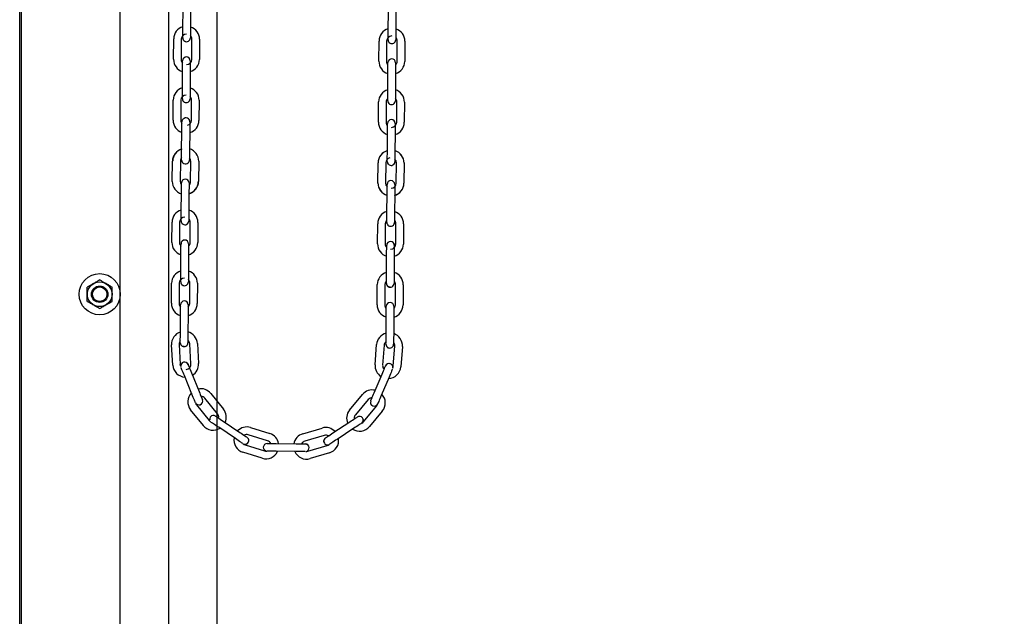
# Model space of a CAD drawing. Header units: inches. Extents: x 170 to 312, y 215 to 248.
# Tile 945 of 987: x 308.559 to 309.578, y 240.761 to 241.378. Entities that reach past the tile are written whole.
import ezdxf

# ---------------------------------------------------------------- set-up
doc = ezdxf.new("R2010")
doc.units = ezdxf.units.IN
doc.header["$LTSCALE"] = 0.25
doc.header["$MEASUREMENT"] = 0
doc.layers.add('ANNOTATIONS', color=1, linetype='Continuous')
doc.layers.add('MOTOR RH', color=7, linetype='Continuous')
doc.styles.add('ARIAL', font='arial.ttf', dxfattribs={"height": 0.09375})
doc.dimstyles.new('STANDARD$0', dxfattribs={"dimtxt": 0.09375, "dimasz": 0.09375, "dimexe": 0.03125, "dimexo": 0.046875, "dimgap": 0.09, "dimtad": 0, "dimtih": 1, "dimtoh": 1, "dimdec": 4, "dimzin": 0, "dimdsep": 46, "dimtxsty": 'ARIAL', "dimcen": 0.09, "dimadec": 0, "dimazin": 0, "dimtfac": 1, "dimtdec": 4, "dimtofl": 0, "dimtmove": 0, "dimatfit": 1, "dimfxl": 1, "dimtolj": 1, "dimtzin": 0, "dimarcsym": 0})

# ---------------------------------------------------------------- blocks, each defined once
blk = doc.blocks.new('*D80')
at = {"layer": 'ANNOTATIONS', "color": 0, "lineweight": -2, "transparency": 16777216}
for p, q in [((308.6062, 244.125), (310.4521, 244.125)), ((310.4209, 244.0313), (310.4209, 242.3317)), ((310.4209, 240.1972), (310.4209, 241.8968)), ((309.6903, 240.1034), (310.4521, 240.1034))]:
    blk.add_line(p, q, dxfattribs=at)
at = {"layer": 'ANNOTATIONS', "color": 0, "transparency": 16777216}
for points in [[(310.4052, 244.0313), (310.4365, 244.0313), (310.4209, 244.125)], [(310.4052, 240.1972), (310.4365, 240.1972), (310.4209, 240.1034)]]:
    blk.add_solid(points, dxfattribs=at)
at = {"layer": 'defpoints', "color": 0, "transparency": 16777216}
for p in [(308.5593, 244.125), (309.6435, 240.1034), (310.4209, 240.1034)]:
    blk.add_point(p, dxfattribs=at)
at = {"layer": 'ANNOTATIONS', "color": 0, "transparency": 16777216, "insert": (310.4209, 242.1142), "char_height": 0.09375, "attachment_point": 5, "style": 'ARIAL'}
blk.add_mtext('\\A1;OPENING\\PHEIGHT', dxfattribs=at)
blk = doc.blocks.new('*D81')
at = {"layer": 'ANNOTATIONS', "color": 0, "lineweight": -2, "transparency": 16777216}
for p, q in [((308.6062, 244.961), (311.1071, 244.961)), ((311.0759, 244.8673), (311.0759, 242.7497)), ((311.0759, 240.1972), (311.0759, 242.3148)), ((310.6107, 240.1034), (311.1071, 240.1034))]:
    blk.add_line(p, q, dxfattribs=at)
at = {"layer": 'ANNOTATIONS', "color": 0, "transparency": 16777216}
for points in [[(311.0602, 244.8673), (311.0915, 244.8673), (311.0759, 244.961)], [(311.0602, 240.1972), (311.0915, 240.1972), (311.0759, 240.1034)]]:
    blk.add_solid(points, dxfattribs=at)
at = {"layer": 'defpoints', "color": 0, "transparency": 16777216}
for p in [(308.5593, 244.961), (310.5638, 240.1034), (311.0759, 240.1034)]:
    blk.add_point(p, dxfattribs=at)
at = {"layer": 'ANNOTATIONS', "color": 0, "transparency": 16777216, "insert": (311.0759, 242.5322), "char_height": 0.09375, "attachment_point": 5, "style": 'ARIAL'}
blk.add_mtext('\\A1;TOTAL\\PHEIGHT', dxfattribs=at)

msp = doc.modelspace()

# ---------------------------------------------------------------- linework, layer by layer
at = {"layer": 'MOTOR RH'}
for p, q in [((308.55928, 240.10342), (308.55928, 245.60178)), ((308.5611, 240.1061), (308.5611, 244.91339)), ((308.6633, 240.1061), (308.6633, 244.91339)), ((308.71333, 244.63662), (308.71333, 240.10342)), ((308.76336, 240.1061), (308.76336, 244.29598)), ((308.72805, 241.36831), (308.7282, 241.38918)), ((308.73607, 241.38912), (308.73592, 241.36825)), ((308.9404, 241.36634), (308.94054, 241.38721)), ((308.94842, 241.38715), (308.94827, 241.36629)), ((308.71838, 241.33713), (308.71852, 241.35797)), ((308.7264, 241.35769), (308.72625, 241.33683)), ((308.73727, 241.33675), (308.73742, 241.35761)), ((308.74529, 241.35756), (308.74515, 241.33669)), ((308.93072, 241.33491), (308.93087, 241.35578)), ((308.93875, 241.35572), (308.9386, 241.33486)), ((308.94033, 241.3571), (308.94033, 241.35711)), ((308.94962, 241.33478), (308.94977, 241.35565)), ((308.95764, 241.35559), (308.9575, 241.33472)), ((308.72627, 241.34036), (308.72625, 241.33683)), ((308.7276, 241.30531), (308.72775, 241.32618)), ((308.73562, 241.32612), (308.73547, 241.30526)), ((308.93995, 241.30334), (308.9401, 241.32421)), ((308.94797, 241.32415), (308.94782, 241.30329)), ((308.71793, 241.27388), (308.71808, 241.29475)), ((308.72595, 241.29469), (308.7258, 241.27383)), ((308.73683, 241.27375), (308.73697, 241.29461)), ((308.74485, 241.29456), (308.7447, 241.27369)), ((308.93028, 241.27192), (308.93043, 241.29278)), ((308.9383, 241.29273), (308.93815, 241.27186)), ((308.94918, 241.27178), (308.94932, 241.29265)), ((308.9572, 241.29259), (308.95705, 241.27173)), ((308.72678, 241.24198), (308.72693, 241.26285)), ((308.73518, 241.26312), (308.73503, 241.24226)), ((308.9395, 241.24035), (308.93965, 241.26121)), ((308.93951, 241.24047), (308.93965, 241.26134)), ((308.94753, 241.26128), (308.94738, 241.24029)), ((308.94754, 241.26309), (308.94753, 241.26116)), ((308.71711, 241.21055), (308.71726, 241.23142)), ((308.7255, 241.23169), (308.72536, 241.21083)), ((308.73601, 241.21042), (308.73615, 241.23129)), ((308.7444, 241.23156), (308.74425, 241.2107)), ((308.92983, 241.20892), (308.92998, 241.22978)), ((308.92983, 241.20904), (308.92998, 241.22978)), ((308.92998, 241.22978), (308.92998, 241.22991)), ((308.93786, 241.22985), (308.93771, 241.20899)), ((308.93785, 241.22973), (308.93771, 241.20899)), ((308.93944, 241.2311), (308.93944, 241.23114)), ((308.94731, 241.23117), (308.94731, 241.23104)), ((308.94873, 241.20878), (308.94888, 241.22965)), ((308.94873, 241.20891), (308.94888, 241.22965)), ((308.94888, 241.22965), (308.94888, 241.22978)), ((308.95675, 241.22972), (308.9566, 241.20885)), ((308.95675, 241.22959), (308.9566, 241.20873)), ((308.93771, 241.20899), (308.93771, 241.20886)), ((308.72633, 241.17899), (308.72648, 241.19986)), ((308.73436, 241.1998), (308.73421, 241.17894)), ((308.93906, 241.17748), (308.93921, 241.19835)), ((308.94708, 241.19829), (308.94693, 241.17743)), ((308.71666, 241.14756), (308.71681, 241.16843)), ((308.72468, 241.16837), (308.72454, 241.14751)), ((308.72627, 241.16975), (308.72627, 241.16976)), ((308.73556, 241.14743), (308.73571, 241.16829)), ((308.74358, 241.16824), (308.74343, 241.14737)), ((308.92939, 241.14605), (308.92953, 241.16692)), ((308.93741, 241.16686), (308.93726, 241.146)), ((308.94828, 241.14592), (308.94843, 241.16679)), ((308.95631, 241.16673), (308.95616, 241.14586)), ((308.72589, 241.116), (308.72603, 241.13687)), ((308.73391, 241.13681), (308.73376, 241.11595)), ((308.93861, 241.11449), (308.93876, 241.13536)), ((308.94663, 241.1353), (308.94649, 241.11444)), ((308.71621, 241.08457), (308.71636, 241.10544)), ((308.72424, 241.10538), (308.72409, 241.08452)), ((308.73511, 241.08444), (308.73526, 241.1053)), ((308.74313, 241.10525), (308.74299, 241.08438)), ((308.92894, 241.08306), (308.92909, 241.10393)), ((308.93696, 241.10387), (308.93681, 241.08301)), ((308.94784, 241.08293), (308.94798, 241.10379)), ((308.95586, 241.10374), (308.95571, 241.08287)), ((308.72544, 241.05301), (308.72559, 241.07388)), ((308.73346, 241.07382), (308.73331, 241.05295)), ((308.93816, 241.0515), (308.93831, 241.07237)), ((308.94619, 241.07231), (308.94604, 241.05145)), ((308.71754, 241.02073), (308.71629, 241.04156)), ((308.72415, 241.04203), (308.7254, 241.0212)), ((308.7364, 241.02186), (308.73516, 241.04269)), ((308.74302, 241.04316), (308.74426, 241.02233)), ((308.92678, 241.02104), (308.92832, 241.04185)), ((308.93617, 241.04126), (308.93463, 241.02046)), ((308.94563, 241.01964), (308.94717, 241.04045)), ((308.95502, 241.03987), (308.95348, 241.01906)), ((308.73746, 240.9905), (308.72958, 241.00982)), ((308.73687, 241.01279), (308.74475, 240.99347)), ((308.92589, 240.99218), (308.93404, 241.01139)), ((308.94129, 241.00832), (308.93314, 240.98911)), ((308.76388, 240.9702), (308.75074, 240.9864)), ((308.75685, 240.99136), (308.76999, 240.97515)), ((308.90038, 240.97423), (308.91375, 240.99025)), ((308.9198, 240.9852), (308.90643, 240.96918)), ((308.7492, 240.95829), (308.73606, 240.9745)), ((308.74217, 240.97946), (308.75531, 240.96325)), ((308.91489, 240.96212), (308.92826, 240.97814)), ((308.9233, 240.97917), (308.92436, 240.97851)), ((308.93431, 240.9731), (308.92094, 240.95708)), ((308.78241, 240.94465), (308.76514, 240.95636)), ((308.76955, 240.96287), (308.78683, 240.95117)), ((308.79807, 240.95614), (308.81799, 240.94995)), ((308.85203, 240.9497), (308.87204, 240.95561)), ((308.88321, 240.95049), (308.90065, 240.96194)), ((308.90497, 240.95536), (308.88754, 240.94391)), ((308.81566, 240.94243), (308.79573, 240.94862)), ((308.87427, 240.94806), (308.85426, 240.94215)), ((308.79246, 240.93809), (308.81239, 240.9319)), ((308.81532, 240.93955), (308.81519, 240.93955)), ((308.81519, 240.93955), (308.8155, 240.93955)), ((308.82444, 240.93949), (308.84531, 240.93934)), ((308.82457, 240.93948), (308.84531, 240.93934)), ((308.85738, 240.93158), (308.87739, 240.93749)), ((308.81005, 240.92438), (308.79012, 240.93057)), ((308.82098, 240.93164), (308.81924, 240.93165)), ((308.82271, 240.93162), (308.82084, 240.93164)), ((308.84525, 240.93146), (308.82452, 240.93161)), ((308.84538, 240.93146), (308.82452, 240.93161)), ((308.84719, 240.93145), (308.84525, 240.93146)), ((308.84892, 240.93144), (308.84705, 240.93145)), ((308.85052, 240.93143), (308.84879, 240.93144)), ((308.85192, 240.93142), (308.85039, 240.93143)), ((308.85307, 240.93141), (308.85179, 240.93142)), ((308.85393, 240.9314), (308.85294, 240.93141)), ((308.85446, 240.9314), (308.8538, 240.9314)), ((308.87962, 240.92994), (308.85961, 240.92403))]:
    msp.add_line(p, q, dxfattribs=at)
at = {"layer": 'MOTOR RH', "flags": 128}
for points in [[(308.72798, 241.35906), (308.72798, 241.35924), (308.72799, 241.35976), (308.72799, 241.36062), (308.728, 241.36177), (308.72801, 241.36317), (308.72802, 241.36477), (308.72803, 241.36651), (308.72805, 241.36831)], [(308.73587, 241.3614), (308.73587, 241.36056), (308.73586, 241.35971), (308.73586, 241.35918), (308.73586, 241.35904)], [(308.73592, 241.36825), (308.73591, 241.36645), (308.7359, 241.36471), (308.73588, 241.36311), (308.73587, 241.36171), (308.73587, 241.36056)], [(308.94033, 241.35709), (308.94033, 241.35727), (308.94034, 241.35779), (308.94034, 241.35865), (308.94035, 241.3598), (308.94036, 241.3612), (308.94037, 241.3628), (308.94038, 241.36454), (308.9404, 241.36634)], [(308.94827, 241.36629), (308.94826, 241.36448), (308.94825, 241.36275), (308.94823, 241.36115), (308.94822, 241.35974), (308.94822, 241.35859)], [(308.72988, 241.35566), (308.73039, 241.3554), (308.73189, 241.35509)], [(308.73586, 241.35918), (308.73586, 241.359)], [(308.94821, 241.35721), (308.9482, 241.35703)], [(308.94822, 241.35943), (308.94822, 241.35859), (308.94821, 241.35774), (308.94821, 241.35721), (308.94821, 241.35707)], [(308.72775, 241.32618), (308.72776, 241.32798), (308.72777, 241.32972), (308.72779, 241.33132), (308.7278, 241.33272), (308.7278, 241.33387)], [(308.7278, 241.33304), (308.7278, 241.33387), (308.72781, 241.33472), (308.72781, 241.33525), (308.72781, 241.33542)], [(308.72781, 241.33525), (308.72781, 241.33543)], [(308.73569, 241.33537), (308.73569, 241.3352), (308.73568, 241.33467), (308.73568, 241.33381), (308.73567, 241.33266), (308.73566, 241.33126), (308.73565, 241.32966), (308.73564, 241.32793), (308.73562, 241.32612)], [(308.9401, 241.32421), (308.94011, 241.32601), (308.94012, 241.32775), (308.94014, 241.32935), (308.94015, 241.33075), (308.94015, 241.3319)], [(308.94015, 241.33107), (308.94015, 241.3319), (308.94016, 241.33276), (308.94016, 241.33328), (308.94016, 241.33346)], [(308.94803, 241.33185), (308.94802, 241.3307), (308.94801, 241.32929), (308.948, 241.32769), (308.94799, 241.32596), (308.94797, 241.32415)], [(308.94804, 241.33341), (308.94804, 241.33323), (308.94803, 241.3327), (308.94803, 241.33185), (308.94802, 241.33102)], [(308.72754, 241.29606), (308.72754, 241.29624), (308.72754, 241.29676), (308.72755, 241.29762), (308.72755, 241.29877), (308.72756, 241.30017), (308.72758, 241.30177), (308.72759, 241.30351), (308.7276, 241.30531)], [(308.73547, 241.30526), (308.73546, 241.30345), (308.73545, 241.30172), (308.73544, 241.30012), (308.73543, 241.29871), (308.73542, 241.29756)], [(308.9399, 241.29565), (308.9399, 241.2968), (308.93991, 241.2982), (308.93993, 241.2998), (308.93994, 241.30154), (308.93995, 241.30334)], [(308.94782, 241.30329), (308.94781, 241.30148), (308.9478, 241.29975), (308.94779, 241.29815), (308.94778, 241.29675), (308.94777, 241.2956)], [(308.72943, 241.29266), (308.72994, 241.29241), (308.73144, 241.2921)], [(308.73543, 241.2984), (308.73542, 241.29756), (308.73541, 241.29671), (308.73541, 241.29618), (308.73541, 241.296)], [(308.93988, 241.2941), (308.93989, 241.29427), (308.93989, 241.2948), (308.9399, 241.29565), (308.9399, 241.29649)], [(308.93988, 241.29409), (308.93989, 241.29427)], [(308.94778, 241.29643), (308.94777, 241.2956), (308.94776, 241.29474), (308.94776, 241.29421), (308.94776, 241.29407)], [(308.94776, 241.29421), (308.94776, 241.29404)], [(308.72693, 241.26285), (308.72694, 241.26465), (308.72695, 241.26639), (308.72696, 241.26799), (308.72697, 241.26939), (308.72698, 241.27054)], [(308.72698, 241.27045), (308.72698, 241.27054), (308.72699, 241.2714), (308.72699, 241.27192), (308.72699, 241.2721)], [(308.73524, 241.27237), (308.73524, 241.2722), (308.73524, 241.27167), (308.73523, 241.27082), (308.73522, 241.26966), (308.73521, 241.26826), (308.7352, 241.26666), (308.73519, 241.26493), (308.73518, 241.26312)], [(308.93965, 241.26121), (308.93967, 241.26302), (308.93968, 241.26475), (308.93969, 241.26635), (308.9397, 241.26775), (308.93971, 241.2689), (308.93971, 241.26989)], [(308.93971, 241.26976), (308.93972, 241.27041)], [(308.93972, 241.27041), (308.93972, 241.27059)], [(308.93972, 241.27028), (308.93972, 241.27046)], [(308.94759, 241.27041), (308.9473, 241.27192), (308.94689, 241.27267)], [(308.94759, 241.27053), (308.94759, 241.27036), (308.94759, 241.26983), (308.94758, 241.26897), (308.94757, 241.26782), (308.94756, 241.26642), (308.94755, 241.26482), (308.94754, 241.26309)], [(308.94759, 241.27041), (308.94759, 241.27023), (308.94759, 241.2697), (308.94758, 241.26885), (308.94757, 241.2677), (308.94756, 241.2663), (308.94755, 241.2647), (308.94754, 241.26296)], [(308.93965, 241.26134), (308.93967, 241.26314), (308.93968, 241.26488), (308.93969, 241.26648), (308.9397, 241.26788), (308.93971, 241.26903)], [(308.72673, 241.23429), (308.72673, 241.23544), (308.72674, 241.23684), (308.72676, 241.23844), (308.72677, 241.24018), (308.72678, 241.24198)], [(308.73503, 241.24226), (308.73502, 241.24045), (308.735, 241.23872), (308.73499, 241.23712), (308.73498, 241.23572), (308.73497, 241.23456)], [(308.93944, 241.23109), (308.93944, 241.23127), (308.93944, 241.2318), (308.93945, 241.23265), (308.93946, 241.2338), (308.93947, 241.23521), (308.93948, 241.2368), (308.93949, 241.23867)], [(308.93949, 241.23867), (308.93951, 241.24047)], [(308.93949, 241.23854), (308.9395, 241.24035)], [(308.94737, 241.23861), (308.94735, 241.23675), (308.94734, 241.23515), (308.94733, 241.23375), (308.94732, 241.2326)], [(308.94738, 241.24042), (308.94737, 241.23861)], [(308.94738, 241.24029), (308.94737, 241.23848)], [(308.72671, 241.23274), (308.72672, 241.23291), (308.72672, 241.23343), (308.72673, 241.23429), (308.72673, 241.23505)], [(308.72671, 241.23273), (308.72672, 241.23291)], [(308.72793, 241.22985), (308.72912, 241.22908), (308.73062, 241.22877)], [(308.73497, 241.23466), (308.73497, 241.23456), (308.73497, 241.23371), (308.73496, 241.23318), (308.73496, 241.23304)], [(308.73496, 241.23318), (308.73496, 241.23301)], [(308.93944, 241.23122), (308.93944, 241.2314), (308.93944, 241.23193), (308.93945, 241.23278), (308.93946, 241.23393), (308.93947, 241.23533), (308.93948, 241.23693)], [(308.94735, 241.23688), (308.94734, 241.23528), (308.94733, 241.23387), (308.94732, 241.23272), (308.94732, 241.23187), (308.94731, 241.23134), (308.94731, 241.23117)], [(308.94733, 241.23344), (308.94732, 241.2326), (308.94732, 241.23174), (308.94731, 241.23124)], [(308.94732, 241.23174), (308.94731, 241.23122), (308.94731, 241.23104)], [(308.72654, 241.20745), (308.72654, 241.20755), (308.72654, 241.2084), (308.72655, 241.20893), (308.72655, 241.20911)], [(308.73442, 241.20905), (308.73442, 241.20888), (308.73442, 241.20835), (308.73441, 241.20749), (308.7344, 241.20665)], [(308.72648, 241.19986), (308.72649, 241.20166), (308.72651, 241.2034), (308.72652, 241.205), (308.72653, 241.2064), (308.72654, 241.20755)], [(308.73441, 241.20749), (308.7344, 241.20634), (308.73439, 241.20494), (308.73438, 241.20334), (308.73437, 241.20161), (308.73436, 241.1998)], [(308.73536, 241.20766), (308.7348, 241.207), (308.7344, 241.20665)], [(308.93921, 241.19835), (308.93922, 241.20015), (308.93923, 241.20189), (308.93924, 241.20349), (308.93925, 241.20489), (308.93926, 241.20604)], [(308.93926, 241.2052), (308.93926, 241.20604), (308.93927, 241.2069), (308.93927, 241.20742), (308.93927, 241.2076)], [(308.94715, 241.20754), (308.94714, 241.20737), (308.94714, 241.20684), (308.94713, 241.20598), (308.94713, 241.20483), (308.94712, 241.20343), (308.94711, 241.20183), (308.94709, 241.2001), (308.94708, 241.19829)], [(308.72627, 241.16974), (308.72627, 241.16992), (308.72627, 241.17044), (308.72628, 241.1713), (308.72629, 241.17245), (308.7263, 241.17385), (308.72631, 241.17545), (308.72632, 241.17719), (308.72633, 241.17899)], [(308.73421, 241.17894), (308.73419, 241.17713), (308.73418, 241.1754), (308.73417, 241.1738), (308.73416, 241.17239), (308.73415, 241.17124)], [(308.939, 241.16979), (308.93901, 241.17094), (308.93902, 241.17234), (308.93903, 241.17394), (308.93905, 241.17568), (308.93906, 241.17748)], [(308.73416, 241.17208), (308.73415, 241.17124), (308.73415, 241.17039), (308.73414, 241.16986), (308.73414, 241.16968)], [(308.93899, 241.16823), (308.93899, 241.16841), (308.939, 241.16893), (308.939, 241.16979), (308.93901, 241.17063)], [(308.94688, 241.17057), (308.94688, 241.16973), (308.94687, 241.16888), (308.94687, 241.16835), (308.94687, 241.16817)], [(308.94693, 241.17743), (308.94692, 241.17562), (308.94691, 241.17389), (308.9469, 241.17229), (308.94689, 241.17088), (308.94688, 241.16973)], [(308.94563, 241.14728), (308.94641, 241.14606), (308.9467, 241.14455)], [(308.72603, 241.13687), (308.72605, 241.13867), (308.72606, 241.14041), (308.72607, 241.14201), (308.72608, 241.14341), (308.72609, 241.14456)], [(308.72608, 241.14372), (308.72609, 241.14456), (308.7261, 241.14541), (308.7261, 241.14594), (308.7261, 241.14611)], [(308.7261, 241.14594), (308.7261, 241.14612)], [(308.73396, 241.1445), (308.73395, 241.14335), (308.73394, 241.14195), (308.73393, 241.14035), (308.73392, 241.13862), (308.73391, 241.13681)], [(308.73397, 241.14606), (308.73397, 241.14588), (308.73397, 241.14536), (308.73396, 241.1445), (308.73396, 241.14366)], [(308.93876, 241.13536), (308.93877, 241.13716), (308.93878, 241.1389), (308.9388, 241.1405), (308.93881, 241.1419), (308.93881, 241.14305)], [(308.93881, 241.14221), (308.93881, 241.14305), (308.93882, 241.1439), (308.93882, 241.14443), (308.93883, 241.14461)], [(308.9467, 241.14455), (308.9467, 241.14438), (308.94669, 241.14385), (308.94669, 241.14299), (308.94668, 241.14184), (308.94667, 241.14044), (308.94666, 241.13884), (308.94665, 241.13711), (308.94663, 241.1353)], [(308.72582, 241.10675), (308.72582, 241.10693), (308.72583, 241.10745), (308.72583, 241.10831), (308.72584, 241.10946), (308.72585, 241.11086), (308.72586, 241.11246), (308.72587, 241.1142), (308.72589, 241.116)], [(308.73371, 241.10909), (308.73371, 241.10825), (308.7337, 241.1074), (308.7337, 241.10687), (308.73369, 241.10669)], [(308.73376, 241.11595), (308.73375, 241.11414), (308.73374, 241.1124), (308.73372, 241.1108), (308.73371, 241.1094), (308.73371, 241.10825)], [(308.93855, 241.10525), (308.93855, 241.10542), (308.93855, 241.10594), (308.93856, 241.1068), (308.93856, 241.10764)], [(308.93856, 241.1068), (308.93857, 241.10795), (308.93858, 241.10935), (308.93859, 241.11095), (308.9386, 241.11269), (308.93861, 241.11449)], [(308.94644, 241.10758), (308.94643, 241.10674), (308.94642, 241.10589), (308.94642, 241.10536), (308.94642, 241.10518)], [(308.94649, 241.11444), (308.94647, 241.11263), (308.94646, 241.1109), (308.94645, 241.1093), (308.94644, 241.10789), (308.94643, 241.10674)], [(308.72704, 241.10387), (308.72823, 241.10309), (308.72973, 241.10278)], [(308.93855, 241.10524), (308.93855, 241.10542)], [(308.94245, 241.10127), (308.94095, 241.10159), (308.93974, 241.10239)], [(308.72559, 241.07388), (308.7256, 241.07568), (308.72561, 241.07742), (308.72562, 241.07902), (308.72563, 241.08042), (308.72564, 241.08157)], [(308.72564, 241.08073), (308.72564, 241.08157), (308.72565, 241.08242), (308.72565, 241.08295), (308.72565, 241.08313)], [(308.73352, 241.08151), (308.73351, 241.08036), (308.7335, 241.07896), (308.73349, 241.07736), (308.73347, 241.07563), (308.73346, 241.07382)], [(308.73353, 241.08307), (308.73353, 241.08289), (308.73352, 241.08237), (308.73352, 241.08151), (308.73351, 241.08067)], [(308.93831, 241.07237), (308.93833, 241.07417), (308.93834, 241.07591), (308.93835, 241.07751), (308.93836, 241.07891), (308.93837, 241.08006)], [(308.93836, 241.07922), (308.93837, 241.08006), (308.93837, 241.08091), (308.93838, 241.08144), (308.93838, 241.08162)], [(308.94624, 241.08), (308.94623, 241.07885), (308.94622, 241.07745), (308.94621, 241.07585), (308.9462, 241.07412), (308.94619, 241.07231)], [(308.94625, 241.08156), (308.94625, 241.08138), (308.94625, 241.08086), (308.94624, 241.08), (308.94624, 241.07916)], [(308.72537, 241.04376), (308.72538, 241.04394), (308.72538, 241.04446), (308.72538, 241.04532), (308.72539, 241.04577)], [(308.72538, 241.04532), (308.72539, 241.04647), (308.7254, 241.04787), (308.72541, 241.04947), (308.72543, 241.05121), (308.72544, 241.05301)], [(308.73326, 241.04526), (308.73325, 241.04441), (308.73325, 241.04388), (308.73325, 241.0437)], [(308.73331, 241.05295), (308.7333, 241.05115), (308.73329, 241.04941), (308.73328, 241.04781), (308.73327, 241.04641), (308.73326, 241.04526)], [(308.73327, 241.04645), (308.73327, 241.04641)], [(308.93811, 241.04381), (308.93812, 241.04496), (308.93813, 241.04636), (308.93814, 241.04796), (308.93815, 241.0497), (308.93816, 241.0515)], [(308.94604, 241.05145), (308.94603, 241.04964), (308.94601, 241.0479), (308.946, 241.0463), (308.94599, 241.0449), (308.94598, 241.04375)], [(308.72537, 241.04376), (308.72538, 241.04394)], [(308.72928, 241.03979), (308.72778, 241.0401), (308.72659, 241.04088)], [(308.9381, 241.04226), (308.9381, 241.04243), (308.9381, 241.04295), (308.93811, 241.04381)], [(308.9381, 241.04225), (308.9381, 241.04243)], [(308.93812, 241.04496), (308.93812, 241.04499)], [(308.93929, 241.0394), (308.9405, 241.03859), (308.94201, 241.03828)], [(308.94599, 241.0442), (308.94598, 241.04375), (308.94598, 241.0429), (308.94597, 241.04237), (308.94597, 241.04223)], [(308.94597, 241.04237), (308.94597, 241.04219)], [(308.72582, 241.01942), (308.72556, 241.02018), (308.7254, 241.0212)], [(308.72958, 241.00982), (308.7289, 241.01149), (308.72824, 241.0131), (308.72764, 241.01458), (308.72711, 241.01588), (308.72668, 241.01694), (308.72635, 241.01774), (308.72615, 241.01822), (308.72612, 241.01831)], [(308.73245, 241.02272), (308.73253, 241.02264), (308.73338, 241.02136)], [(308.73338, 241.02136), (308.73345, 241.02119), (308.73364, 241.02071), (308.73397, 241.01992), (308.7344, 241.01885), (308.73493, 241.01755), (308.73553, 241.01607), (308.73619, 241.01446), (308.73687, 241.01279)], [(308.93404, 241.01139), (308.93474, 241.01305), (308.93542, 241.01465), (308.93604, 241.01612), (308.93659, 241.01742), (308.93704, 241.01847)], [(308.93614, 241.01634), (308.93659, 241.01742)], [(308.93704, 241.01847), (308.93738, 241.01926), (308.93758, 241.01975), (308.93765, 241.0199)], [(308.93758, 241.01975), (308.93765, 241.01991)], [(308.94281, 241.022), (308.94131, 241.02231), (308.93983, 241.02204)], [(308.94486, 241.01675), (308.94483, 241.01667), (308.94462, 241.01619), (308.94429, 241.0154), (308.94384, 241.01434), (308.94329, 241.01305), (308.94267, 241.01158), (308.94199, 241.00998), (308.94129, 241.00832)], [(308.94518, 241.01787), (308.94545, 241.01861), (308.94563, 241.01964)], [(308.74094, 240.98196), (308.74088, 240.98209), (308.74068, 240.98258), (308.74036, 240.98337), (308.73993, 240.98444), (308.7394, 240.98574), (308.73879, 240.98722), (308.73814, 240.98883), (308.73746, 240.9905)], [(308.74475, 240.99347), (308.74543, 240.9918), (308.74608, 240.99019), (308.74669, 240.98871), (308.74722, 240.98741), (308.74765, 240.98635)], [(308.74683, 240.98837), (308.74722, 240.98741)], [(308.74765, 240.98635), (308.74797, 240.98555), (308.74817, 240.98507), (308.74824, 240.9849)], [(308.92228, 240.98367), (308.92234, 240.98383), (308.92255, 240.98432), (308.92288, 240.9851)], [(308.92288, 240.9851), (308.92333, 240.98616), (308.92388, 240.98745), (308.9245, 240.98892), (308.92518, 240.99052), (308.92589, 240.99218)], [(308.92333, 240.98616), (308.92373, 240.98711)], [(308.93314, 240.98911), (308.93243, 240.98745), (308.93175, 240.98585), (308.93113, 240.98438), (308.93058, 240.98309), (308.93013, 240.98203), (308.9298, 240.98124), (308.92959, 240.98076), (308.92953, 240.98062)], [(308.92227, 240.98367), (308.92234, 240.98383)], [(308.75642, 240.96701), (308.75583, 240.9656), (308.75581, 240.9641)], [(308.76189, 240.96806), (308.76204, 240.96796), (308.76247, 240.96767), (308.76318, 240.96719), (308.76414, 240.96654), (308.7653, 240.96576), (308.76662, 240.96486), (308.76806, 240.96389), (308.76955, 240.96287)], [(308.90065, 240.96194), (308.90216, 240.96294), (308.90361, 240.96389), (308.90495, 240.96477), (308.90612, 240.96554), (308.90708, 240.96617), (308.9078, 240.96664), (308.90824, 240.96693), (308.90838, 240.96702)], [(308.91384, 240.96589), (308.91441, 240.96447), (308.91441, 240.96297)], [(308.76514, 240.95636), (308.76364, 240.95737), (308.7622, 240.95834), (308.76088, 240.95924), (308.75972, 240.96002), (308.75877, 240.96067), (308.75806, 240.96115), (308.75762, 240.96144), (308.7575, 240.96153)], [(308.91268, 240.96043), (308.91256, 240.96035), (308.91212, 240.96006), (308.9114, 240.95959), (308.91044, 240.95896), (308.90927, 240.95819), (308.90793, 240.95731), (308.90648, 240.95635), (308.90497, 240.95536)], [(308.79004, 240.93948), (308.78992, 240.93956), (308.78949, 240.93986), (308.78878, 240.94034), (308.78783, 240.94098), (308.78667, 240.94177), (308.78534, 240.94267), (308.78391, 240.94364), (308.78241, 240.94465)], [(308.78683, 240.95117), (308.78832, 240.95016), (308.78976, 240.94919), (308.79108, 240.94829), (308.79224, 240.9475), (308.7932, 240.94686)], [(308.79139, 240.94808), (308.79224, 240.9475)], [(308.7932, 240.94686), (308.7939, 240.94638), (308.79434, 240.94608), (308.79449, 240.94598)], [(308.87548, 240.94541), (308.87563, 240.94551), (308.87607, 240.94579), (308.87678, 240.94626)], [(308.87548, 240.94541), (308.87563, 240.94551)], [(308.87678, 240.94626), (308.87774, 240.9469), (308.87892, 240.94767), (308.88025, 240.94854), (308.8817, 240.9495), (308.88321, 240.95049)], [(308.87774, 240.9469), (308.87861, 240.94746)], [(308.88754, 240.94391), (308.88603, 240.94292), (308.88458, 240.94196), (308.88324, 240.94108), (308.88207, 240.94031), (308.88111, 240.93968), (308.88039, 240.93921), (308.87995, 240.93892), (308.87983, 240.93884)], [(308.79317, 240.93889), (308.79445, 240.93944), (308.79554, 240.94052)], [(308.81537, 240.93955), (308.81602, 240.93954)], [(308.81589, 240.93955), (308.81675, 240.93954)], [(308.81602, 240.93954), (308.81688, 240.93954)], [(308.81675, 240.93954), (308.8179, 240.93953), (308.8193, 240.93952), (308.82103, 240.93951)], [(308.81688, 240.93954), (308.81803, 240.93953), (308.81943, 240.93952)], [(308.8179, 240.93953), (308.81893, 240.93952)], [(308.81803, 240.93953), (308.81893, 240.93952)], [(308.8209, 240.93951), (308.82263, 240.9395), (308.82444, 240.93949)], [(308.82103, 240.93951), (308.82277, 240.9395), (308.82457, 240.93948)], [(308.84531, 240.93934), (308.84711, 240.93932), (308.84885, 240.93931), (308.85045, 240.9393), (308.85198, 240.93929)], [(308.84544, 240.93934), (308.84724, 240.93932)], [(308.84598, 240.93933), (308.84724, 240.93932), (308.84898, 240.93931), (308.85058, 240.9393)], [(308.85185, 240.93929), (308.853, 240.93928), (308.85398, 240.93928)], [(308.85198, 240.93929), (308.85313, 240.93928)], [(308.85385, 240.93928), (308.85451, 240.93927)], [(308.85438, 240.93927), (308.85456, 240.93927)], [(308.85451, 240.93927), (308.85469, 240.93927)], [(308.85451, 240.93927), (308.85456, 240.93927)], [(308.85456, 240.93927), (308.85606, 240.93896), (308.8571, 240.93832)], [(308.87435, 240.93996), (308.87377, 240.94138), (308.87378, 240.94288)], [(308.8138, 240.93192), (308.81363, 240.93199), (308.81259, 240.93263)], [(308.81269, 240.93265), (308.81376, 240.93199), (308.81475, 240.93171)], [(308.81597, 240.93167), (308.81531, 240.93168), (308.81516, 240.93168)], [(308.81544, 240.93167), (308.81531, 240.93168)], [(308.81938, 240.93165), (308.81784, 240.93166), (308.81669, 240.93167), (308.81584, 240.93167)], [(308.81797, 240.93166), (308.81682, 240.93166), (308.81597, 240.93167)], [(308.82438, 240.93161), (308.82258, 240.93162)], [(308.82452, 240.93161), (308.82271, 240.93162)], [(308.85446, 240.9314), (308.85432, 240.9314)], [(308.8546, 240.9314), (308.85446, 240.9314)]]:
    msp.add_lwpolyline(points, dxfattribs=at)
at = {"layer": 'MOTOR RH'}
for radius in [0.02129, 0.01277, 0.00852, 0.0075]:
    msp.add_circle((308.64201, 241.09396), radius, dxfattribs=at)
for centre, radius, start, end in [((308.73171, 241.35788), 0.01319, 106.06756, 179.59345), ((308.73171, 241.35765), 0.00531, 89.59345, 179.59345), ((308.73211, 241.35765), 0.00531, 359.59345, 44.86854), ((308.73211, 241.35765), 0.01319, 359.59345, 73.11934), ((308.94406, 241.35569), 0.01319, 106.06756, 179.59345), ((308.94406, 241.35569), 0.00531, 89.59345, 179.59345), ((308.94445, 241.35568), 0.01319, 359.59345, 73.11934), ((308.73192, 241.35903), 0.00394, 179.59345, 359.59347), ((308.94427, 241.35706), 0.00394, 179.59345, 359.59347), ((308.94445, 241.35568), 0.00531, 359.59345, 44.86818), ((308.73156, 241.33679), 0.01319, 179.59345, 253.12364), ((308.73156, 241.33679), 0.00531, 179.59345, 224.88327), ((308.73175, 241.3354), 0.00394, 359.59345, 179.59343), ((308.73196, 241.33679), 0.00531, 269.59345, 359.59345), ((308.73196, 241.33679), 0.01319, 286.07186, 359.59345), ((308.94391, 241.33482), 0.01319, 179.59345, 253.12364), ((308.94391, 241.33482), 0.00531, 179.59345, 224.8831), ((308.9441, 241.33343), 0.00394, 359.59345, 179.59343), ((308.94431, 241.33482), 0.01319, 286.07186, 359.59345), ((308.94431, 241.33482), 0.00531, 314.33315, 359.59345), ((308.73127, 241.29466), 0.01319, 106.06756, 179.59345), ((308.73127, 241.29466), 0.00531, 89.59345, 179.59345), ((308.73166, 241.29465), 0.01319, 359.59345, 73.11934), ((308.94362, 241.29269), 0.01319, 106.06756, 179.59345), ((308.94401, 241.29268), 0.01319, 359.59345, 73.11934), ((308.73147, 241.29603), 0.00394, 179.59345, 359.59347), ((308.73166, 241.29465), 0.00531, 359.59345, 44.86854), ((308.94362, 241.29269), 0.00531, 134.31808, 179.59345), ((308.94382, 241.29406), 0.00394, 179.59345, 359.59347), ((308.94401, 241.29268), 0.00531, 359.59345, 44.86822), ((308.73112, 241.27379), 0.01319, 179.59345, 251.4302), ((308.73112, 241.27379), 0.00531, 179.59345, 218.92107), ((308.73093, 241.27207), 0.00394, 127.84813, 179.59345), ((308.73131, 241.2724), 0.00394, 359.59345, 137.9449), ((308.73151, 241.27379), 0.00531, 284.94724, 359.59345), ((308.73151, 241.27379), 0.01319, 286.07186, 359.59345), ((308.94347, 241.27182), 0.01319, 179.59345, 253.12364), ((308.94347, 241.27182), 0.00531, 179.59345, 224.88319), ((308.94366, 241.27056), 0.00394, 359.59345, 179.59343), ((308.94386, 241.27182), 0.00531, 269.59345, 359.59345), ((308.94386, 241.27182), 0.01319, 286.07186, 359.59345), ((308.73045, 241.23133), 0.01319, 106.06756, 179.59345), ((308.73082, 241.23166), 0.01319, 107.76104, 179.59345), ((308.73121, 241.23165), 0.01319, 359.59345, 73.11934), ((308.94317, 241.22982), 0.01319, 106.06756, 179.59345), ((308.94317, 241.22969), 0.01319, 106.06756, 179.59345), ((308.94356, 241.22981), 0.01319, 359.59345, 73.11934), ((308.94356, 241.22969), 0.01319, 359.59345, 73.11934), ((308.73082, 241.23166), 0.00531, 135.92482, 179.59345), ((308.73065, 241.2327), 0.00394, 179.59345, 315.12856), ((308.73103, 241.23303), 0.00394, 307.84814, 359.59345), ((308.73084, 241.23132), 0.00531, 359.59345, 44.86854), ((308.94317, 241.22969), 0.00531, 103.25039, 179.59345), ((308.94338, 241.23119), 0.00394, 179.59345, 225.91738), ((308.94338, 241.23107), 0.00394, 179.59345, 359.59347), ((308.94356, 241.22981), 0.00531, 359.59345, 44.86854), ((308.94356, 241.22969), 0.00531, 359.59345, 44.86808), ((308.7303, 241.21046), 0.01319, 179.59345, 253.11934), ((308.73067, 241.21079), 0.00531, 179.59345, 218.90436), ((308.73048, 241.20908), 0.00394, 359.59345, 179.59343), ((308.73107, 241.21079), 0.01319, 284.38877, 359.59345), ((308.73069, 241.21046), 0.01319, 286.06756, 359.59345), ((308.73069, 241.21046), 0.00531, 314.31864, 359.59345), ((308.94302, 241.20895), 0.01319, 179.59345, 253.11934), ((308.94302, 241.20882), 0.01319, 179.59345, 253.11934), ((308.94302, 241.20895), 0.00531, 179.59345, 224.86854), ((308.94302, 241.20882), 0.00531, 179.59345, 224.86894), ((308.94321, 241.20757), 0.00394, 359.59345, 179.59343), ((308.94342, 241.20895), 0.00531, 269.59345, 359.59345), ((308.94342, 241.20895), 0.01319, 286.06756, 359.59345), ((308.94341, 241.20882), 0.01319, 286.06756, 359.59345), ((308.73, 241.16834), 0.01319, 106.06756, 179.59345), ((308.73039, 241.16833), 0.01319, 359.59345, 73.11934), ((308.94272, 241.16683), 0.01319, 106.06756, 179.59345), ((308.94312, 241.16682), 0.01319, 359.59345, 73.11934), ((308.73, 241.16834), 0.00531, 89.59345, 179.59345), ((308.7302, 241.16971), 0.00394, 179.59345, 359.59347), ((308.73039, 241.16833), 0.00531, 359.59345, 44.86854), ((308.94272, 241.16683), 0.00531, 134.31785, 179.59345), ((308.94293, 241.1682), 0.00394, 179.59345, 359.59347), ((308.94312, 241.16682), 0.00531, 359.59345, 44.86837), ((308.72985, 241.14747), 0.01319, 179.59345, 253.11934), ((308.72985, 241.14747), 0.00531, 179.59345, 224.86854), ((308.73004, 241.14609), 0.00394, 359.59345, 179.59343), ((308.73024, 241.14747), 0.01319, 286.06756, 359.59345), ((308.73024, 241.14747), 0.00531, 314.31903, 359.59345), ((308.94276, 241.14458), 0.00394, 359.59345, 179.59343), ((308.94258, 241.14596), 0.01319, 179.59345, 253.11934), ((308.94258, 241.14596), 0.00531, 179.59345, 224.86854), ((308.94297, 241.14596), 0.00531, 269.59345, 359.59345), ((308.94297, 241.14596), 0.01319, 286.06756, 359.59345), ((308.72955, 241.10534), 0.01319, 106.06756, 179.59345), ((308.72994, 241.10534), 0.01319, 359.59345, 73.11934), ((308.94228, 241.10384), 0.01319, 106.06756, 179.59345), ((308.94267, 241.10383), 0.01319, 359.59345, 73.11934), ((308.72955, 241.10534), 0.00531, 89.59345, 179.59345), ((308.72976, 241.10672), 0.00394, 179.59345, 359.59347), ((308.72994, 241.10534), 0.00531, 359.59345, 44.86854), ((308.94228, 241.10384), 0.00531, 134.31778, 179.59345), ((308.94267, 241.10383), 0.00531, 359.59345, 44.86854), ((308.94248, 241.10521), 0.00394, 179.59345, 359.59347), ((308.72959, 241.0831), 0.00394, 359.59345, 179.59343), ((308.7294, 241.08448), 0.01319, 179.59345, 253.11934), ((308.7294, 241.08448), 0.00531, 179.59345, 224.86854), ((308.7298, 241.08448), 0.01319, 286.06756, 359.59345), ((308.7298, 241.08448), 0.00531, 314.31881, 359.59345), ((308.94213, 241.08297), 0.01319, 179.59345, 253.11934), ((308.94213, 241.08297), 0.00531, 179.59345, 224.86854), ((308.94232, 241.08159), 0.00394, 359.59345, 179.59343), ((308.94252, 241.08297), 0.01319, 286.06756, 359.59345), ((308.94252, 241.08297), 0.00531, 314.31868, 359.59345), ((308.72946, 241.04235), 0.01319, 107.68463, 183.42299), ((308.72946, 241.04235), 0.00531, 139.99843, 183.42299), ((308.72985, 241.04237), 0.00531, 3.42299, 50.02479), ((308.72985, 241.04237), 0.01319, 3.42299, 74.71907), ((308.94147, 241.04087), 0.01319, 104.46783, 175.76391), ((308.94187, 241.04084), 0.01319, 355.76391, 71.50227), ((308.72931, 241.04373), 0.00394, 179.59345, 359.59347), ((308.94147, 241.04087), 0.00531, 129.1613, 175.76391), ((308.94204, 241.04222), 0.00394, 179.59345, 359.59347), ((308.94187, 241.04084), 0.00531, 355.76391, 39.18793), ((308.73071, 241.02152), 0.01319, 183.42299, 267.72504), ((308.72973, 241.01987), 0.00394, 22.1777, 186.55655), ((308.7311, 241.02154), 0.00531, 273.42299, 3.42299), ((308.7311, 241.02154), 0.01319, 301.08335, 3.42299), ((308.93993, 241.02006), 0.01319, 175.76391, 238.10355), ((308.93993, 241.02006), 0.00531, 175.76391, 224.41855), ((308.94127, 241.01837), 0.00394, 352.38028, 157.00921), ((308.94033, 241.02003), 0.01319, 271.46186, 355.76391), ((308.74661, 240.98306), 0.01319, 39.03164, 102.54191), ((308.92388, 240.9818), 0.01319, 76.64499, 140.15526), ((308.7463, 240.98281), 0.01319, 135.82227, 219.03164), ((308.74459, 240.98342), 0.00394, 202.1777, 22.17769), ((308.74661, 240.98306), 0.00531, 39.03164, 87.6356), ((308.92388, 240.9818), 0.00531, 91.55096, 140.15526), ((308.92418, 240.98155), 0.01319, 320.15526, 43.36463), ((308.7463, 240.98281), 0.00531, 194.11624, 219.03164), ((308.75975, 240.96685), 0.01319, 335.52136, 39.03164), ((308.91051, 240.96578), 0.01319, 140.15526, 203.66554), ((308.9259, 240.98213), 0.00394, 157.0092, 337.00919), ((308.92418, 240.98155), 0.00531, 320.15526, 345.07144), ((308.75968, 240.9648), 0.00394, 55.88557, 145.88557), ((308.75975, 240.96685), 0.00531, 350.42709, 39.03164), ((308.91051, 240.96578), 0.00531, 140.15526, 179.59259), ((308.91055, 240.96373), 0.00394, 310.03282, 123.3013), ((308.75944, 240.9666), 0.01319, 219.03164, 302.241), ((308.75944, 240.9666), 0.00531, 219.03164, 243.94593), ((308.79415, 240.94354), 0.01319, 72.73951, 136.24979), ((308.87578, 240.94296), 0.01319, 42.93711, 106.44739), ((308.91081, 240.96553), 0.01319, 236.9459, 320.15526), ((308.91081, 240.96553), 0.00531, 295.24088, 320.15526), ((308.79404, 240.94317), 0.01319, 169.53015, 252.73951), ((308.79228, 240.94272), 0.00394, 235.88557, 55.8856), ((308.79415, 240.94354), 0.00531, 72.73951, 121.34425), ((308.81408, 240.93735), 0.01319, 9.22924, 72.73951), ((308.85577, 240.93706), 0.01319, 106.44739, 169.95766), ((308.87764, 240.94212), 0.00394, 123.30133, 303.30134), ((308.87578, 240.94296), 0.00531, 57.84342, 106.44739), ((308.87589, 240.94259), 0.01319, 286.44739, 9.65675), ((308.79404, 240.94317), 0.00531, 227.82446, 252.73951), ((308.81516, 240.93561), 0.00394, 89.59345, 263.1433), ((308.81408, 240.93735), 0.00531, 24.13555, 72.73951), ((308.85577, 240.93706), 0.00531, 106.44739, 155.05028), ((308.85466, 240.93533), 0.00394, 276.0436, 89.59345), ((308.87589, 240.94259), 0.00531, 286.44739, 311.36397), ((308.81396, 240.93697), 0.01319, 252.73951, 335.94888), ((308.81396, 240.93697), 0.00531, 252.73951, 278.31919), ((308.85588, 240.93668), 0.01319, 203.23802, 286.44739), ((308.85588, 240.93668), 0.00531, 261.53305, 286.44739)]:
    msp.add_arc(centre, radius, start, end, dxfattribs=at)
for points, knots in [([(308.64201, 241.10871), (308.64101, 241.10813), (308.63899, 241.10696), (308.63678, 241.10569), (308.63565, 241.10504), (308.63562, 241.10502)], [0, 0, 0, 0, 0.4843371, 0.9863252, 1, 1, 1, 1]), ([(308.64839, 241.10502), (308.6475, 241.10553), (308.64568, 241.10658), (308.64356, 241.10781), (308.64236, 241.1085), (308.64201, 241.10871)], [0, 0, 0, 0, 0.40629469, 0.8272685, 1, 1, 1, 1]), ([(308.64839, 241.10502), (308.6475, 241.10553), (308.64568, 241.10658), (308.64356, 241.10781), (308.64236, 241.1085), (308.64201, 241.10871)], [0, 0, 0, 0, 0.4062869, 0.82727, 1, 1, 1, 1]), ([(308.63562, 241.10502), (308.63472, 241.1045), (308.6329, 241.10345), (308.63079, 241.10223), (308.62958, 241.10153), (308.62923, 241.10133)], [0, 0, 0, 0, 0.4062996, 0.8272686, 1, 1, 1, 1]), ([(308.62923, 241.09396), (308.62923, 241.09412), (308.62923, 241.09523), (308.62923, 241.09729), (308.62923, 241.09957), (308.62923, 241.1009), (308.62923, 241.10133)], [0, 0, 0, 0, 0.0665352, 0.4352862, 0.8145477, 1, 1, 1, 1]), ([(308.65478, 241.10133), (308.65379, 241.1019), (308.65176, 241.10307), (308.64956, 241.10435), (308.64842, 241.105), (308.64839, 241.10502)], [0, 0, 0, 0, 0.4843315, 0.9863252, 1, 1, 1, 1]), ([(308.65478, 241.10133), (308.65379, 241.1019), (308.65176, 241.10307), (308.64956, 241.10435), (308.64842, 241.105), (308.64839, 241.10502)], [0, 0, 0, 0, 0.4843418, 0.9863253, 1, 1, 1, 1]), ([(308.65478, 241.09396), (308.65478, 241.09412), (308.65478, 241.09523), (308.65478, 241.09729), (308.65478, 241.09957), (308.65478, 241.1009), (308.65478, 241.10133)], [0, 0, 0, 0, 0.0665352, 0.4352862, 0.8145477, 1, 1, 1, 1]), ([(308.62923, 241.08658), (308.62923, 241.0872), (308.62923, 241.08868), (308.62923, 241.09114), (308.62923, 241.09301), (308.62923, 241.09396)], [0, 0, 0, 0, 0.2654613, 0.6280785, 1, 1, 1, 1]), ([(308.62923, 241.08658), (308.63023, 241.08601), (308.63225, 241.08484), (308.63446, 241.08356), (308.63559, 241.08291), (308.63562, 241.08289)], [0, 0, 0, 0, 0.4843366, 0.9863252, 1, 1, 1, 1]), ([(308.64839, 241.08289), (308.64929, 241.08341), (308.65111, 241.08446), (308.65322, 241.08568), (308.65443, 241.08638), (308.65478, 241.08658)], [0, 0, 0, 0, 0.4062945, 0.8272686, 1, 1, 1, 1]), ([(308.64839, 241.08289), (308.64929, 241.08341), (308.65111, 241.08446), (308.65322, 241.08568), (308.65443, 241.08638), (308.65478, 241.08658)], [0, 0, 0, 0, 0.40628648, 0.82726969, 1, 1, 1, 1]), ([(308.65478, 241.08658), (308.65478, 241.0872), (308.65478, 241.08868), (308.65478, 241.09114), (308.65478, 241.09301), (308.65478, 241.09396)], [0, 0, 0, 0, 0.2654613, 0.6280785, 1, 1, 1, 1]), ([(308.65478, 241.08658), (308.65478, 241.0872), (308.65478, 241.08868), (308.65478, 241.09114), (308.65478, 241.09301), (308.65478, 241.09396)], [0, 0, 0, 0, 0.2654595, 0.6280849, 1, 1, 1, 1]), ([(308.63562, 241.08289), (308.63651, 241.08238), (308.63833, 241.08133), (308.64045, 241.0801), (308.64166, 241.07941), (308.64201, 241.07921)], [0, 0, 0, 0, 0.4062996, 0.8272681, 1, 1, 1, 1]), ([(308.64201, 241.07921), (308.643, 241.07978), (308.64502, 241.08095), (308.64723, 241.08222), (308.64836, 241.08288), (308.64839, 241.08289)], [0, 0, 0, 0, 0.4843323, 0.9863252, 1, 1, 1, 1]), ([(308.64201, 241.07921), (308.643, 241.07978), (308.64502, 241.08095), (308.64723, 241.08222), (308.64836, 241.08288), (308.64839, 241.08289)], [0, 0, 0, 0, 0.4843415, 0.9863242, 1, 1, 1, 1])]:
    msp.add_open_spline(points, degree=3, knots=knots, dxfattribs=at)

# ---------------------------------------------------------------- dimensions: what is measured, and where the dimension line sits
at = {"layer": 'ANNOTATIONS'}
for base, p1, p2, text, picture, middle in [((311.07585, 240.10342), (308.55928, 244.96103), (310.56381, 240.10342), 'TOTAL\\PHEIGHT', '*D81', (311.07585, 242.53223)), ((310.42087, 240.10342), (308.55928, 244.12505), (309.64347, 240.10342), 'OPENING\\PHEIGHT', '*D80', (310.42087, 242.11424))]:
    dim = msp.add_linear_dim(base=base, p1=p1, p2=p2, angle=90, text=text, dimstyle='STANDARD$0', dxfattribs=at)
    dim.commit()
    dim.dimension.update_dxf_attribs({"geometry": picture, "text_midpoint": middle})

doc.saveas('drawing.dxf')
